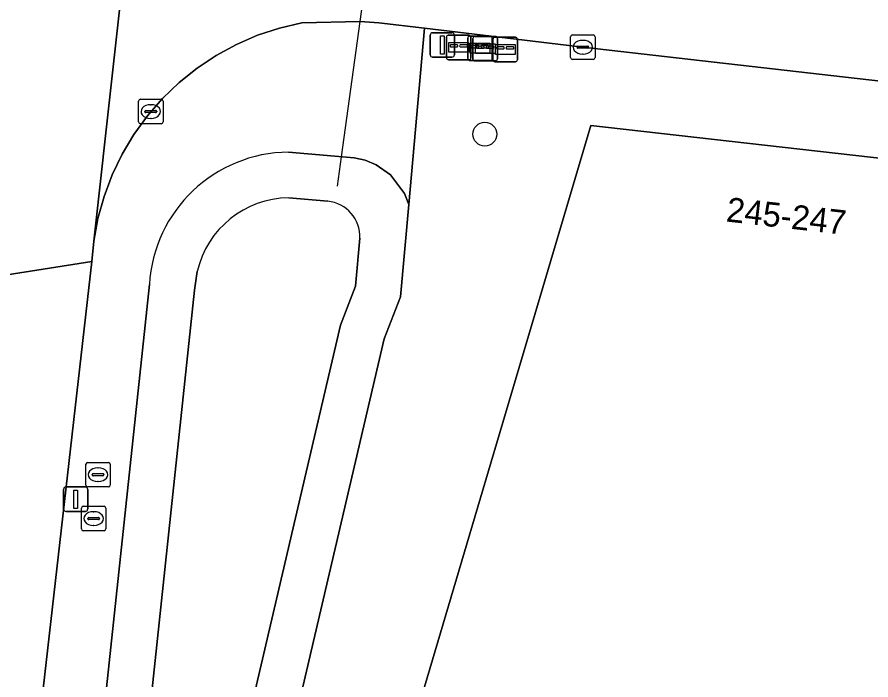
# Model space of a CAD drawing. Extents: x 161385 to 162589, y 388479 to 389756.
# Drawn here: x 162348.45 to 162383.38, y 388767.85 to 388794.97 of the extents above; entities that cross this region are included whole.
import ezdxf

# ---------------------------------------------------------------- set-up
doc = ezdxf.new("R2010")
doc.units = 0
for name, color, linetype in [('IMGEO_Berm_groen', 7, 'Continuous'), ('IMGEO_Boom', 7, 'Continuous'), ('IMGEO_Brievenbus', 7, 'Continuous'), ('IMGEO_Duiker', 7, 'Continuous'), ('IMGEO_Groenvoorziening', 7, 'Continuous'), ('IMGEO_Kolk', 7, 'Continuous'), ('IMGEO_Lichtmast', 7, 'Continuous'), ('IMGEO_Oever', 7, 'Continuous'), ('IMGEO_Pand', 7, 'Continuous'), ('IMGEO_Pand_nummerreeks', 7, 'Continuous'), ('IMGEO_Rijbaan_lokaal_gesloten', 7, 'Continuous'), ('IMGEO_Rioolput', 7, 'Continuous'), ('IMGEO_Waterloop', 7, 'Continuous')]:
    doc.layers.add(name, color=color, linetype=linetype)

msp = doc.modelspace()

# ---------------------------------------------------------------- linework, layer by layer
at = {"layer": 'IMGEO_Berm_groen'}
for points in [[(162365.122, 388794.512), (162363.253, 388794.734), (162362.478, 388794.795), (162360.092, 388794.733), (162359.176, 388794.52), (162358.282, 388794.226), (162357.418, 388793.853), (162356.591, 388793.405), (162355.807, 388792.885), (162355.073, 388792.296), (162354.394, 388791.645), (162353.776, 388790.935), (162353.224, 388790.173), (162352.742, 388789.365), (162352.335, 388788.517), (162352.005, 388787.636), (162351.754, 388786.729), (162351.586, 388785.803), (162351.507, 388784.973), (162347.508, 388750)], [(162359.555, 388789.446), (162362.237, 388789.214), (162362.691, 388789.114), (162363.135, 388788.931), (162363.722, 388788.516), (162364.296, 388787.749), (162364.471, 388787.302), (162365.122, 388794.512)], [(162348.615, 388740.14), (162349.171, 388742.638), (162350.241, 388750), (162353.858, 388784.024)]]:
    msp.add_lwpolyline(points, dxfattribs=at)
msp.add_arc((162359.605, 388783.689), 5.757, 90.5023, 176.6641, dxfattribs=at)
at = {"layer": 'IMGEO_Boom'}
msp.add_circle((162367.585, 388790.182), 0.489, dxfattribs=at)
at = {"layer": 'IMGEO_Brievenbus'}
for p, q in [((162366.014, 388793.303), (162366.014, 388794.144)), ((162366.014, 388794.144), (162366.014, 388793.303)), ((162366.089, 388794.228), (162366.93, 388794.228)), ((162366.93, 388794.228), (162366.089, 388794.228)), ((162366.886, 388793.271), (162366.886, 388794.112)), ((162366.886, 388794.112), (162366.886, 388793.271)), ((162366.961, 388794.196), (162367.802, 388794.196)), ((162367.802, 388794.196), (162366.961, 388794.196)), ((162367.014, 388794.153), (162367.014, 388793.312)), ((162367.014, 388793.312), (162367.014, 388794.153)), ((162367.096, 388793.25), (162367.096, 388794.091)), ((162367.096, 388794.091), (162367.096, 388793.25)), ((162367.171, 388794.175), (162368.012, 388794.175)), ((162368.012, 388794.175), (162367.171, 388794.175)), ((162367.886, 388794.121), (162367.886, 388793.28)), ((162367.886, 388793.28), (162367.886, 388794.121)), ((162367.916, 388793.219), (162367.916, 388794.06)), ((162367.916, 388794.06), (162367.916, 388793.219)), ((162367.991, 388794.144), (162368.832, 388794.144)), ((162368.832, 388794.144), (162367.991, 388794.144)), ((162368.096, 388794.1), (162368.096, 388793.259)), ((162368.096, 388793.259), (162368.096, 388794.1)), ((162368.916, 388794.069), (162368.916, 388793.228)), ((162368.916, 388793.228), (162368.916, 388794.069)), ((162366.458, 388793.835), (162366.181, 388793.835)), ((162366.181, 388793.751), (162366.458, 388793.751)), ((162366.85, 388793.835), (162366.573, 388793.835)), ((162366.573, 388793.751), (162366.85, 388793.751)), ((162367.33, 388793.803), (162367.053, 388793.803)), ((162367.053, 388793.719), (162367.33, 388793.719)), ((162367.54, 388793.782), (162367.263, 388793.782)), ((162367.263, 388793.698), (162367.54, 388793.698)), ((162367.722, 388793.803), (162367.445, 388793.803)), ((162367.445, 388793.719), (162367.722, 388793.719)), ((162367.932, 388793.782), (162367.655, 388793.782)), ((162367.655, 388793.698), (162367.932, 388793.698)), ((162368.36, 388793.751), (162368.083, 388793.751)), ((162368.752, 388793.751), (162368.475, 388793.751)), ((162368.083, 388793.667), (162368.36, 388793.667)), ((162368.475, 388793.667), (162368.752, 388793.667)), ((162366.939, 388793.228), (162366.098, 388793.228)), ((162366.098, 388793.228), (162366.939, 388793.228)), ((162367.811, 388793.196), (162366.97, 388793.196)), ((162366.97, 388793.196), (162367.811, 388793.196)), ((162368.021, 388793.175), (162367.18, 388793.175)), ((162367.18, 388793.175), (162368.021, 388793.175)), ((162368.841, 388793.144), (162368, 388793.144)), ((162368, 388793.144), (162368.841, 388793.144))]:
    msp.add_line(p, q, dxfattribs=at)
for points in [[(162366.115, 388793.935), (162366.922, 388793.935), (162366.922, 388793.53), (162366.115, 388793.53), (162366.115, 388793.935)], [(162366.987, 388793.903), (162367.794, 388793.903), (162367.794, 388793.498), (162366.987, 388793.498), (162366.987, 388793.903)], [(162367.197, 388793.882), (162368.004, 388793.882), (162368.004, 388793.477), (162367.197, 388793.477), (162367.197, 388793.882)], [(162368.017, 388793.851), (162368.824, 388793.851), (162368.824, 388793.446), (162368.017, 388793.446), (162368.017, 388793.851)]]:
    msp.add_lwpolyline(points, dxfattribs=at)
for centre, radius, start, end in [((162366.092, 388794.15), 0.0779, 92.4484, 184.2845), ((162366.092, 388794.15), 0.0779, 92.4484, 184.2845), ((162366.964, 388794.118), 0.0779, 92.4484, 184.2845), ((162366.964, 388794.118), 0.0779, 92.4484, 184.2845), ((162366.936, 388794.15), 0.0779, 2.4484, 94.2845), ((162366.936, 388794.15), 0.0779, 2.4484, 94.2845), ((162367.174, 388794.097), 0.0779, 92.4484, 184.2845), ((162367.174, 388794.097), 0.0779, 92.4484, 184.2845), ((162367.808, 388794.118), 0.0779, 2.4484, 94.2845), ((162367.808, 388794.118), 0.0779, 2.4484, 94.2845), ((162367.994, 388794.066), 0.0779, 92.4484, 184.2845), ((162367.994, 388794.066), 0.0779, 92.4484, 184.2845), ((162368.018, 388794.097), 0.0779, 2.4484, 94.2845), ((162368.018, 388794.097), 0.0779, 2.4484, 94.2845), ((162368.838, 388794.066), 0.0779, 2.4484, 94.2845), ((162368.838, 388794.066), 0.0779, 2.4484, 94.2845), ((162366.211, 388793.793), 0.0519, 125.8089, 234.1911), ((162366.427, 388793.793), 0.0519, 305.8089, 54.1911), ((162366.604, 388793.793), 0.0519, 125.8089, 234.1911), ((162366.82, 388793.793), 0.0519, 305.8089, 54.1911), ((162367.083, 388793.761), 0.0519, 125.8089, 234.1911), ((162367.293, 388793.74), 0.0519, 125.8089, 234.1911), ((162367.299, 388793.761), 0.0519, 305.8089, 54.1911), ((162367.476, 388793.761), 0.0519, 125.8089, 234.1911), ((162367.509, 388793.74), 0.0519, 305.8089, 54.1911), ((162367.686, 388793.74), 0.0519, 125.8089, 234.1911), ((162367.692, 388793.761), 0.0519, 305.8089, 54.1911), ((162367.902, 388793.74), 0.0519, 305.8089, 54.1911), ((162368.113, 388793.709), 0.0519, 125.8089, 234.1911), ((162368.329, 388793.709), 0.0519, 305.8089, 54.1911), ((162368.506, 388793.709), 0.0519, 125.8089, 234.1911), ((162368.722, 388793.709), 0.0519, 305.8089, 54.1911), ((162366.092, 388793.306), 0.0779, 182.4484, 274.2845), ((162366.092, 388793.306), 0.0779, 182.4484, 274.2845), ((162366.964, 388793.274), 0.0779, 182.4484, 274.2845), ((162366.964, 388793.274), 0.0779, 182.4484, 274.2845), ((162366.936, 388793.306), 0.0779, 272.4484, 4.2845), ((162366.936, 388793.306), 0.0779, 272.4484, 4.2845), ((162367.174, 388793.253), 0.0779, 182.4484, 274.2845), ((162367.174, 388793.253), 0.0779, 182.4484, 274.2845), ((162367.808, 388793.274), 0.0779, 272.4484, 4.2845), ((162367.808, 388793.274), 0.0779, 272.4484, 4.2845), ((162367.994, 388793.222), 0.0779, 182.4484, 274.2845), ((162367.994, 388793.222), 0.0779, 182.4484, 274.2845), ((162368.018, 388793.253), 0.0779, 272.4484, 4.2845), ((162368.018, 388793.253), 0.0779, 272.4484, 4.2845), ((162368.838, 388793.222), 0.0779, 272.4484, 4.2845), ((162368.838, 388793.222), 0.0779, 272.4484, 4.2845)]:
    msp.add_arc(centre, radius, start, end, dxfattribs=at)
at = {"layer": 'IMGEO_Duiker'}
msp.add_lwpolyline([(162361.55, 388788.054), (162361.716, 388789.259), (162362.478, 388794.795), (162363.461, 388801.928), (162363.744, 388803.982), (162364.151, 388806.939), (162364.285, 388807.91)], dxfattribs=at)
at = {"layer": 'IMGEO_Groenvoorziening'}
msp.add_lwpolyline([(162370.877, 388761.846), (162364.027, 388763.89), (162371.926, 388790.534), (162391.318, 388788.343), (162399.91, 388787.404), (162398.932, 388790.608), (162388.673, 388791.789), (162371.594, 388793.742), (162365.122, 388794.512), (162364.471, 388787.302), (162364.13, 388783.523), (162363.459, 388781.811), (162356.029, 388750), (162354.058, 388741.791), (162353.626, 388739.483)], dxfattribs=at)
at = {"layer": 'IMGEO_Kolk'}
for p, q in [((162371.093, 388793.314), (162371.093, 388794.166)), ((162371.168, 388794.24), (162372.02, 388794.24)), ((162372.094, 388794.166), (162372.094, 388793.314)), ((162371.352, 388793.734), (162371.352, 388793.746)), ((162371.79, 388793.697), (162371.392, 388793.697)), ((162371.395, 388793.783), (162371.793, 388793.783)), ((162371.581, 388794.02), (162371.606, 388794.02)), ((162371.836, 388793.746), (162371.836, 388793.734)), ((162371.604, 388793.46), (162371.579, 388793.46)), ((162372.02, 388793.24), (162371.168, 388793.24)), ((162353.491, 388791.607), (162354.343, 388791.607)), ((162353.416, 388790.681), (162353.416, 388791.533)), ((162353.904, 388791.387), (162353.929, 388791.387)), ((162354.417, 388791.533), (162354.417, 388790.681)), ((162353.675, 388791.101), (162353.675, 388791.113)), ((162354.113, 388791.064), (162353.715, 388791.064)), ((162353.718, 388791.15), (162354.116, 388791.15)), ((162354.159, 388791.113), (162354.159, 388791.101)), ((162354.343, 388790.607), (162353.491, 388790.607)), ((162353.927, 388790.827), (162353.902, 388790.827))]:
    msp.add_line(p, q, dxfattribs=at)
for points in [[(162371.093, 388793.314), (162371.093, 388794.166)], [(162371.168, 388794.24), (162372.02, 388794.24)], [(162372.094, 388794.166), (162372.094, 388793.314)], [(162372.02, 388793.24), (162371.168, 388793.24)], [(162353.491, 388791.607), (162354.343, 388791.607)], [(162353.416, 388790.681), (162353.416, 388791.533)], [(162354.417, 388791.533), (162354.417, 388790.681)], [(162354.343, 388790.607), (162353.491, 388790.607)]]:
    msp.add_lwpolyline(points, dxfattribs=at)
for centre, radius, start, end in [((162371.17, 388794.164), 0.0765, 91.552, 178.448), ((162371.17, 388794.164), 0.0765, 91.552, 178.448), ((162372.018, 388794.164), 0.0765, 1.552, 88.448), ((162372.018, 388794.164), 0.0765, 1.552, 88.448), ((162371.392, 388793.743), 0.0403, 85.8775, 175.7526), ((162371.389, 388793.733), 0.0366, 178.938, 274.7102), ((162371.793, 388793.74), 0.043, 264.8664, 352.4533), ((162371.797, 388793.745), 0.0386, 1.7309, 96.639), ((162371.17, 388793.316), 0.0765, 181.552, 268.448), ((162371.17, 388793.316), 0.0765, 181.552, 268.448), ((162372.018, 388793.316), 0.0765, 271.552, 358.448), ((162372.018, 388793.316), 0.0765, 271.552, 358.448), ((162353.493, 388791.531), 0.0765, 91.552, 178.448), ((162353.493, 388791.531), 0.0765, 91.552, 178.448), ((162354.341, 388791.531), 0.0765, 1.552, 88.448), ((162354.341, 388791.531), 0.0765, 1.552, 88.448), ((162353.715, 388791.11), 0.0403, 85.8775, 175.7526), ((162353.712, 388791.1), 0.0366, 178.938, 274.7102), ((162354.116, 388791.107), 0.043, 264.8664, 352.4533), ((162354.12, 388791.112), 0.0386, 1.7309, 96.639), ((162353.493, 388790.683), 0.0765, 181.552, 268.448), ((162353.493, 388790.683), 0.0765, 181.552, 268.448), ((162354.341, 388790.683), 0.0765, 271.552, 358.448), ((162354.341, 388790.683), 0.0765, 271.552, 358.448)]:
    msp.add_arc(centre, radius, start, end, dxfattribs=at)
for centre, major_axis, ratio, start_param, end_param in [((162371.58, 388793.74), (-0.387, 0.002), 0.722429, 4.712389, 7.853982), ((162371.605, 388793.74), (-0.39, 0.002), 0.717154, 1.570796, 4.712389), ((162353.903, 388791.107), (-0.387, 0.002), 0.722429, 4.712389, 7.853982), ((162353.928, 388791.107), (-0.39, 0.002), 0.717154, 1.570796, 4.712389)]:
    msp.add_ellipse(centre, major_axis=major_axis, ratio=ratio, start_param=start_param, end_param=end_param, dxfattribs=at)
at = {"layer": 'IMGEO_Lichtmast'}
for p, q in [((162365.349, 388793.431), (162365.349, 388794.231)), ((162365.349, 388794.231), (162365.349, 388793.431)), ((162365.449, 388794.331), (162366.239, 388794.331)), ((162366.239, 388794.331), (162365.449, 388794.331)), ((162366.339, 388794.231), (162366.339, 388793.431)), ((162366.339, 388793.431), (162366.339, 388794.231)), ((162366.239, 388793.331), (162365.449, 388793.331)), ((162365.449, 388793.331), (162366.239, 388793.331)), ((162350.349, 388774.847), (162350.349, 388775.647)), ((162350.349, 388775.647), (162350.349, 388774.847)), ((162350.449, 388775.747), (162351.239, 388775.747)), ((162351.239, 388775.747), (162350.449, 388775.747)), ((162351.339, 388775.647), (162351.339, 388774.847)), ((162351.339, 388774.847), (162351.339, 388775.647)), ((162351.239, 388774.747), (162350.449, 388774.747)), ((162350.449, 388774.747), (162351.239, 388774.747))]:
    msp.add_line(p, q, dxfattribs=at)
for points in [[(162365.769, 388794.206), (162365.919, 388794.206), (162365.919, 388793.456), (162365.769, 388793.456), (162365.769, 388794.206)], [(162350.769, 388775.622), (162350.919, 388775.622), (162350.919, 388774.872), (162350.769, 388774.872), (162350.769, 388775.622)]]:
    msp.add_lwpolyline(points, dxfattribs=at)
for centre, start, end in [((162365.449, 388794.231), 90, 180), ((162365.449, 388794.231), 90, 180), ((162366.239, 388794.231), 0, 90), ((162366.239, 388794.231), 360, 90), ((162365.449, 388793.431), 180, 270), ((162365.449, 388793.431), 180, 270), ((162366.239, 388793.431), 270, 0), ((162366.239, 388793.431), 270, 0), ((162350.449, 388775.647), 90, 180), ((162350.449, 388775.647), 90, 180), ((162351.239, 388775.647), 0, 90), ((162351.239, 388775.647), 360, 90), ((162350.449, 388774.847), 180, 270), ((162350.449, 388774.847), 180, 270), ((162351.239, 388774.847), 270, 0), ((162351.239, 388774.847), 270, 0)]:
    msp.add_arc(centre, 0.1, start, end, dxfattribs=at)
at = {"layer": 'IMGEO_Oever'}
for points in [[(162363.459, 388781.811), (162364.13, 388783.523), (162364.471, 388787.302), (162364.296, 388787.749), (162363.722, 388788.516), (162363.135, 388788.931), (162362.691, 388789.114), (162362.237, 388789.214), (162359.555, 388789.446)], [(162359.561, 388787.574), (162361.161, 388787.436)], [(162362.475, 388785.925), (162362.297, 388783.956), (162361.674, 388782.366), (162354.215, 388750.43), (162352.234, 388742.18), (162352.006, 388740.959), (162351.919, 388740.769), (162351.816, 388740.604), (162351.686, 388740.494), (162351.501, 388740.445), (162351.257, 388740.46), (162351.103, 388740.498), (162350.936, 388740.601), (162350.848, 388740.757), (162350.82, 388740.858), (162350.79, 388741.139), (162350.789, 388741.329), (162351.006, 388742.301), (162352.091, 388749.767), (162355.708, 388783.794)], [(162355.708, 388783.794), (162355.817, 388784.557)], [(162353.858, 388784.024), (162350.241, 388750), (162349.171, 388742.638), (162348.615, 388740.14)], [(162353.626, 388739.483), (162354.058, 388741.791), (162356.029, 388750), (162363.459, 388781.811)]]:
    msp.add_lwpolyline(points, dxfattribs=at)
for centre, radius, start, end in [((162359.605, 388783.689), 5.757, 90.5023, 176.6641), ((162359.604, 388783.689), 3.886, 90.6389, 167.0864), ((162361.017, 388785.984), 1.459, 357.6898, 84.3321)]:
    msp.add_arc(centre, radius, start, end, dxfattribs=at)
at = {"layer": 'IMGEO_Pand'}
msp.add_lwpolyline([(162391.318, 388788.343), (162371.926, 388790.534), (162364.027, 388763.89), (162370.877, 388761.846), (162363.204, 388736.022), (162393.628, 388732.565), (162399.06, 388780.298), (162389.444, 388781.366), (162390.162, 388788.053), (162391.311, 388787.935)], close=True, dxfattribs=at)
at = {"layer": 'IMGEO_Rijbaan_lokaal_gesloten'}
for points in [[(162364.598, 388917.339), (162355.936, 388879.524), (162354.085, 388871.528), (162350.544, 388841.795), (162349.892, 388835.959), (162348.515, 388823.765), (162348.397, 388822.686), (162347.549, 388814.966), (162346.508, 388805.67), (162345.796, 388799.312), (162345.085, 388792.96), (162344.038, 388783.802), (162351.507, 388784.973), (162351.586, 388785.803), (162354.609, 388813.12), (162354.707, 388814.075), (162359.887, 388860.235), (162360.209, 388863.109), (162360.509, 388865.779), (162360.606, 388866.537), (162361.541, 388871.709), (162361.659, 388872.226), (162367.76, 388898.886)], [(162354.609, 388813.12), (162351.586, 388785.803), (162351.754, 388786.729), (162352.005, 388787.636), (162352.335, 388788.517), (162352.742, 388789.365), (162353.224, 388790.173), (162353.776, 388790.935), (162354.394, 388791.645), (162355.073, 388792.296), (162355.807, 388792.885), (162356.591, 388793.405), (162357.418, 388793.853), (162358.282, 388794.226), (162359.176, 388794.52), (162360.092, 388794.733), (162362.478, 388794.795), (162363.253, 388794.734), (162365.122, 388794.512), (162371.594, 388793.742), (162388.673, 388791.789)], [(162344.45, 388723.253), (162346.266, 388739.136), (162347.508, 388750), (162351.507, 388784.973), (162344.038, 388783.802), (162342.836, 388773.285), (162342.124, 388767.05), (162340.637, 388753.967), (162340.189, 388750), (162339.087, 388740.255), (162338.482, 388734.9), (162338.192, 388732.338), (162337.703, 388727.976)]]:
    msp.add_lwpolyline(points, dxfattribs=at)
at = {"layer": 'IMGEO_Rioolput'}
for p, q in [((162351.256, 388775.822), (162351.256, 388776.674)), ((162351.331, 388776.748), (162352.183, 388776.748)), ((162352.257, 388776.674), (162352.257, 388775.822)), ((162351.515, 388776.242), (162351.515, 388776.254)), ((162351.558, 388776.291), (162351.956, 388776.291)), ((162351.744, 388776.528), (162351.769, 388776.528)), ((162351.999, 388776.254), (162351.999, 388776.242)), ((162351.953, 388776.205), (162351.555, 388776.205)), ((162351.767, 388775.968), (162351.742, 388775.968)), ((162352.183, 388775.748), (162351.331, 388775.748)), ((162351.077, 388774.028), (162351.077, 388774.88)), ((162351.152, 388774.954), (162352.004, 388774.954)), ((162352.078, 388774.88), (162352.078, 388774.028)), ((162351.379, 388774.497), (162351.777, 388774.497)), ((162351.565, 388774.734), (162351.59, 388774.734)), ((162351.336, 388774.448), (162351.336, 388774.46)), ((162351.774, 388774.411), (162351.376, 388774.411)), ((162351.588, 388774.174), (162351.563, 388774.174)), ((162351.82, 388774.46), (162351.82, 388774.448)), ((162352.004, 388773.954), (162351.152, 388773.954))]:
    msp.add_line(p, q, dxfattribs=at)
for points in [[(162351.256, 388775.822), (162351.256, 388776.674)], [(162351.331, 388776.748), (162352.183, 388776.748)], [(162352.257, 388776.674), (162352.257, 388775.822)], [(162352.183, 388775.748), (162351.331, 388775.748)], [(162351.077, 388774.028), (162351.077, 388774.88)], [(162351.152, 388774.954), (162352.004, 388774.954)], [(162352.078, 388774.88), (162352.078, 388774.028)], [(162352.004, 388773.954), (162351.152, 388773.954)]]:
    msp.add_lwpolyline(points, dxfattribs=at)
for centre, radius, start, end in [((162351.333, 388776.672), 0.0765, 91.552, 178.448), ((162351.333, 388776.672), 0.0765, 91.552, 178.448), ((162352.181, 388776.672), 0.0765, 1.552, 88.448), ((162352.181, 388776.672), 0.0765, 1.552, 88.448), ((162351.555, 388776.251), 0.0403, 85.8775, 175.7526), ((162351.552, 388776.241), 0.0366, 178.938, 274.7102), ((162351.956, 388776.248), 0.043, 264.8664, 352.4533), ((162351.96, 388776.253), 0.0386, 1.7309, 96.639), ((162351.333, 388775.824), 0.0765, 181.552, 268.448), ((162351.333, 388775.824), 0.0765, 181.552, 268.448), ((162352.181, 388775.824), 0.0765, 271.552, 358.448), ((162352.181, 388775.824), 0.0765, 271.552, 358.448), ((162351.154, 388774.878), 0.0765, 91.552, 178.448), ((162351.154, 388774.878), 0.0765, 91.552, 178.448), ((162352.002, 388774.878), 0.0765, 1.552, 88.448), ((162352.002, 388774.878), 0.0765, 1.552, 88.448), ((162351.376, 388774.457), 0.0403, 85.8775, 175.7526), ((162351.781, 388774.459), 0.0386, 1.7309, 96.639), ((162351.373, 388774.447), 0.0366, 178.938, 274.7102), ((162351.777, 388774.454), 0.043, 264.8664, 352.4533), ((162351.154, 388774.03), 0.0765, 181.552, 268.448), ((162351.154, 388774.03), 0.0765, 181.552, 268.448), ((162352.002, 388774.03), 0.0765, 271.552, 358.448), ((162352.002, 388774.03), 0.0765, 271.552, 358.448)]:
    msp.add_arc(centre, radius, start, end, dxfattribs=at)
for centre, major_axis, ratio, start_param, end_param in [((162351.743, 388776.248), (-0.387, 0.002), 0.722429, 4.712389, 7.853982), ((162351.768, 388776.248), (-0.39, 0.002), 0.717154, 1.570796, 4.712389), ((162351.564, 388774.454), (-0.387, 0.002), 0.722429, 4.712389, 7.853982), ((162351.589, 388774.454), (-0.39, 0.002), 0.717154, 1.570796, 4.712389)]:
    msp.add_ellipse(centre, major_axis=major_axis, ratio=ratio, start_param=start_param, end_param=end_param, dxfattribs=at)
at = {"layer": 'IMGEO_Waterloop'}
for points in [[(162361.161, 388787.436), (162359.561, 388787.574)], [(162355.817, 388784.557), (162355.708, 388783.794), (162352.091, 388749.767), (162351.006, 388742.301), (162350.789, 388741.329), (162350.79, 388741.139), (162350.82, 388740.858), (162350.848, 388740.757), (162350.936, 388740.601), (162351.103, 388740.498), (162351.257, 388740.46), (162351.501, 388740.445), (162351.686, 388740.494), (162351.816, 388740.604), (162351.919, 388740.769), (162352.006, 388740.959), (162352.234, 388742.18), (162354.215, 388750.43), (162361.674, 388782.366), (162362.297, 388783.956), (162362.475, 388785.925)]]:
    msp.add_lwpolyline(points, dxfattribs=at)
for centre, radius, start, end in [((162359.604, 388783.689), 3.886, 90.6389, 167.0864), ((162361.017, 388785.984), 1.459, 357.6898, 84.3321)]:
    msp.add_arc(centre, radius, start, end, dxfattribs=at)

# ---------------------------------------------------------------- texts
at = {"layer": 'IMGEO_Pand_nummerreeks'}
msp.add_text('245-247', height=1, rotation=353.5546, dxfattribs=at).set_placement((162377.429, 388786.611))

doc.saveas('drawing.dxf')
